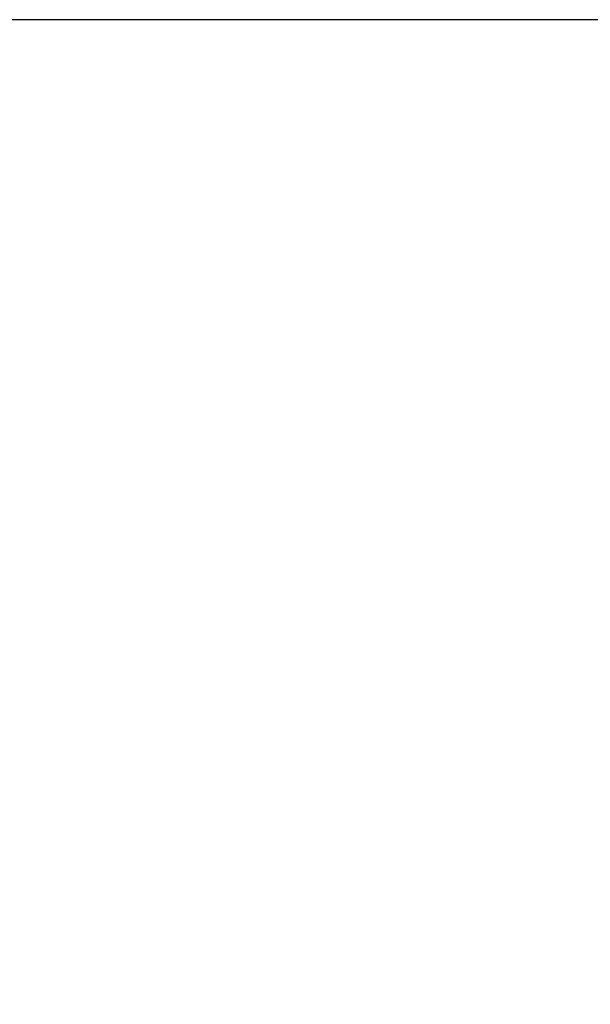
# Model space of a CAD drawing. Extents: x 0 to 59450, y 0 to 42050.
# Tile 276 of 304: x 46407 to 46597, y 28527 to 28856. Entities that reach past the tile are written whole.
import ezdxf

# ---------------------------------------------------------------- set-up
doc = ezdxf.new("R2010")
doc.units = 0
doc.header["$LTSCALE"] = 20
doc.header["$MEASUREMENT"] = 0
doc.layers.get('0').update_dxf_attribs({"linetype": 'CONTINUOUS'})
doc.layers.get('Defpoints').update_dxf_attribs({"linetype": 'CONTINUOUS'})
doc.dimstyles.new('DXF001', dxfattribs={"dimtxt": 3.1, "dimasz": 2, "dimexe": 2, "dimexo": 0.8, "dimgap": 0.09, "dimtad": 1, "dimdsep": 46, "dimtxsty": 'STANDARD', "dimcen": 0.09, "dimazin": 2, "dimtfac": 0.645161, "dimtdec": 4, "dimtmove": 0, "dimatfit": 3, "dimfxl": 1, "dimtvp": 0.66129, "dimtolj": 1, "dimtzin": 0, "dimarcsym": 0})

# ---------------------------------------------------------------- blocks, each defined once
blk = doc.blocks.new('_OPEN')
at = {"color": 0, "linetype": 'ByBlock', "lineweight": -2}
for p, q in [((-1, 0.166667), (0, 0)), ((0, 0), (-1, -0.166667)), ((0, 0), (-1, 0))]:
    blk.add_line(p, q, dxfattribs=at)
blk = doc.blocks.new('*D67')
at = {"color": 0, "linetype": 'Continuous', "lineweight": -2}
for p, q in [((46751.38, 28856.09), (45749.84, 28856.09)), ((45751.84, 28854.09), (45751.84, 27858.09)), ((47521.38, 27856.09), (45749.84, 27856.09))]:
    blk.add_line(p, q, dxfattribs=at)
at = {"layer": 'Defpoints', "color": 0, "linetype": 'Continuous'}
for p in [(46752.18, 28856.09), (45751.84, 27856.09), (47522.18, 27856.09)]:
    blk.add_point(p, dxfattribs=at)
at = {"color": 0, "linetype": 'Continuous', "lineweight": -2, "xscale": 2, "yscale": 2, "zscale": 2}
for p, rotation in [((45751.84, 28856.09), 90), ((45751.84, 27856.09), 270)]:
    blk.add_blockref('_OPEN', p, dxfattribs=dict(at, rotation=rotation))
at = {"color": 0, "linetype": 'Continuous', "lineweight": 13, "insert": (45701.75, 28529.99), "char_height": 100, "attachment_point": 5, "rotation": 90}
blk.add_mtext('\\A1;\\A1;1000', dxfattribs=at)

msp = doc.modelspace()

# ---------------------------------------------------------------- dimensions: what is measured, and where the dimension line sits
at = {"linetype": 'Continuous', "lineweight": 13}
dim = msp.add_linear_dim(base=(45751.837, 27856.086), p1=(46752.179, 28856.086), p2=(47522.179, 27856.086), angle=90, text='\\A1;1000', dimstyle='DXF001', override={"dimtxt": 100, "dimasz": 2, "dimblk1": 'OPEN', "dimblk2": 'OPEN', "dimsah": 1}, dxfattribs=at)
dim.commit()
dim.dimension.update_dxf_attribs({"geometry": '*D67', "text_midpoint": (45751.837, 28529.986), "dimtype": 160})

doc.saveas('drawing.dxf')
